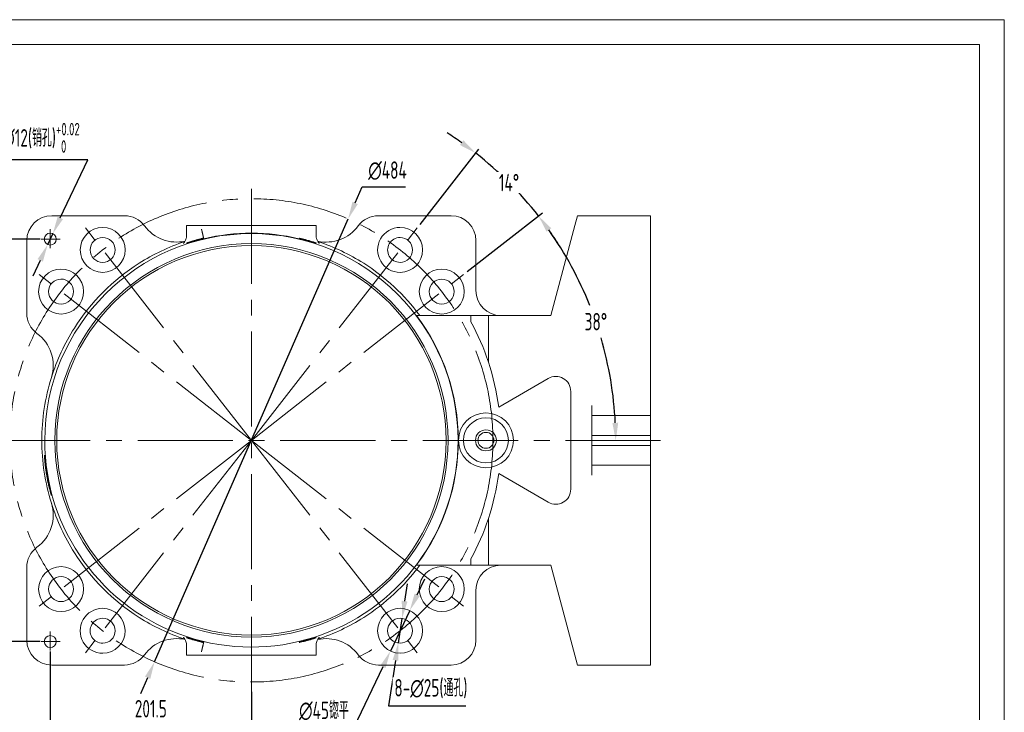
# Model space of a CAD drawing. Header units: millimetres. Extents: x 5437 to 18441, y -4466 to 3128.
# Tile 497 of 497: x 17454 to 18441, y -820 to -126. Entities that reach past the tile are written whole.
import ezdxf

# ---------------------------------------------------------------- set-up
doc = ezdxf.new("R2010")
doc.units = ezdxf.units.MM
doc.linetypes.add('CENTER2', pattern=[28.575, 19.05, -3.175, 3.175, -3.175])
for name, color, linetype, lineweight in [('1轮廓实线层', 7, 'Continuous', 18), ('2细线层', 4, 'Continuous', 13), ('3中心线层', 1, 'CENTER2', 13), ('7标注层', 4, 'Continuous', 13), ('图框层', 7, 'Continuous', 18)]:
    doc.layers.add(name, color=color, linetype=linetype, lineweight=lineweight)
doc.styles.add('PC_TEXTSTYLE', font='ISOCP.SHX', dxfattribs={"width": 0.707, "bigfont": 'GBCBIG.SHX'})
doc.dimstyles.new('GB_ANGULAR', dxfattribs={"dimtxt": 3.5, "dimasz": 3.5, "dimexe": 1, "dimexo": 0, "dimgap": 1.5, "dimtad": 1, "dimtih": 1, "dimtoh": 1, "dimdsep": 46, "dimtxsty": 'PC_TEXTSTYLE', "dimcen": 0, "dimclrd": 256, "dimclrt": 3, "dimadec": 0, "dimazin": 2, "dimtp": 0.1, "dimtm": 0.1, "dimtfac": 0.71, "dimtdec": 3, "dimtmove": 0, "dimatfit": 3, "dimfxl": 1, "dimtfill": 1, "dimarcsym": 0})
doc.dimstyles.new('GB_DIAMETER', dxfattribs={"dimtxt": 3.5, "dimasz": 3.5, "dimexe": 1, "dimexo": 0, "dimgap": 1.5, "dimtad": 1, "dimjust": 4, "dimdsep": 46, "dimtxsty": 'PC_TEXTSTYLE', "dimcen": 0, "dimclrd": 256, "dimclrt": 3, "dimadec": 0, "dimazin": 2, "dimtp": 0.1, "dimtm": 0.1, "dimtfac": 0.71, "dimtdec": 3, "dimtmove": 0, "dimatfit": 2, "dimfxl": 1, "dimtfill": 1, "dimarcsym": 0})
doc.dimstyles.new('GB_LINEAR', dxfattribs={"dimtxt": 3.5, "dimasz": 3.5, "dimexe": 1, "dimexo": 0, "dimgap": 1.5, "dimtad": 1, "dimdsep": 46, "dimtxsty": 'PC_TEXTSTYLE', "dimcen": 0, "dimclrd": 256, "dimclrt": 3, "dimadec": 0, "dimazin": 2, "dimtp": 0.1, "dimtm": 0.1, "dimtfac": 0.71, "dimtdec": 3, "dimtmove": 0, "dimatfit": 3, "dimfxl": 1, "dimtfill": 1, "dimarcsym": 0})

# ---------------------------------------------------------------- blocks, each defined once
blk = doc.blocks.new('ZwmFrameMain_A4^_^无分区图框^_^landscape')
at = {"layer": '1轮廓实线层'}
for q in [(0, 200), (267, 0)]:
    blk.add_line((267, 200), q, dxfattribs=at)
at = {"layer": '2细线层'}
for q in [(-25, 205), (272, -5)]:
    blk.add_line((272, 205), q, dxfattribs=at)
blk = doc.blocks.new('*D28')
at = {"layer": '7标注层', "color": 0, "lineweight": -2, "transparency": 16777216}
for p, q in [((17474.8, -346.04), (17396.3, -346.04)), ((17434.3, -547.54), (17396.3, -547.54))]:
    blk.add_line(p, q, dxfattribs=at)
at = {"layer": '7标注层', "lineweight": -2, "transparency": 16777216}
blk.add_line((17401.3, -530.04), (17401.3, -363.54), dxfattribs=at)
at = {"layer": '7标注层', "lineweight": 20, "transparency": 16777216}
for points in [[(17398.39, -363.54), (17404.22, -363.54), (17401.3, -346.04)], [(17398.39, -530.04), (17404.22, -530.04), (17401.3, -547.54)]]:
    blk.add_solid(points, dxfattribs=at)
at = {"layer": 'Defpoints', "color": 0, "lineweight": 20, "transparency": 16777216}
for p in [(17401.3, -346.04), (17474.8, -346.04), (17434.3, -547.54)]:
    blk.add_point(p, dxfattribs=at)
at = {"layer": '7标注层', "color": 3, "transparency": 16777216, "insert": (17385.05, -446.79), "char_height": 17.5, "attachment_point": 5, "rotation": 90, "style": 'PC_TEXTSTYLE', "bg_fill": 3, "box_fill_scale": 1.1, "bg_fill_color": 256, "bg_fill_true_color": 13158600, "bg_fill_transparency": 0}
blk.add_mtext('201.5', dxfattribs=at)
blk = doc.blocks.new('*D25')
at = {"layer": '7标注层', "color": 0, "lineweight": -2, "transparency": 16777216}
for p, q in [((17434.3, -547.54), (17396.3, -547.54)), ((17474.8, -749.04), (17396.3, -749.04))]:
    blk.add_line(p, q, dxfattribs=at)
at = {"layer": '7标注层', "lineweight": -2, "transparency": 16777216}
blk.add_line((17401.3, -565.04), (17401.3, -731.54), dxfattribs=at)
at = {"layer": '7标注层', "lineweight": 20, "transparency": 16777216}
for points in [[(17398.39, -565.04), (17404.22, -565.04), (17401.3, -547.54)], [(17398.39, -731.54), (17404.22, -731.54), (17401.3, -749.04)]]:
    blk.add_solid(points, dxfattribs=at)
at = {"layer": 'Defpoints', "color": 0, "lineweight": 20, "transparency": 16777216}
for p in [(17434.3, -547.54), (17401.3, -749.04), (17474.8, -749.04)]:
    blk.add_point(p, dxfattribs=at)
at = {"layer": '7标注层', "color": 3, "transparency": 16777216, "insert": (17385.05, -648.29), "char_height": 17.5, "attachment_point": 5, "rotation": 90, "style": 'PC_TEXTSTYLE', "bg_fill": 3, "box_fill_scale": 1.1, "bg_fill_color": 256, "bg_fill_true_color": 13158600, "bg_fill_transparency": 0}
blk.add_mtext('201.5', dxfattribs=at)
blk = doc.blocks.new('*D29')
at = {"layer": '7标注层', "color": 0, "lineweight": -2, "transparency": 16777216}
for p, q in [((17484.8, -759.04), (17484.8, -837.54)), ((17686.3, -799.54), (17686.3, -837.54))]:
    blk.add_line(p, q, dxfattribs=at)
at = {"layer": '7标注层', "lineweight": -2, "transparency": 16777216}
blk.add_line((17668.8, -832.54), (17502.3, -832.54), dxfattribs=at)
at = {"layer": '7标注层', "lineweight": 20, "transparency": 16777216}
for points in [[(17502.3, -829.63), (17502.3, -835.46), (17484.8, -832.54)], [(17668.8, -829.63), (17668.8, -835.46), (17686.3, -832.54)]]:
    blk.add_solid(points, dxfattribs=at)
at = {"layer": 'Defpoints', "color": 0, "lineweight": 20, "transparency": 16777216}
for p in [(17484.8, -759.04), (17686.3, -799.54), (17484.8, -832.54)]:
    blk.add_point(p, dxfattribs=at)
at = {"layer": '7标注层', "color": 3, "transparency": 16777216, "insert": (17585.55, -816.29), "char_height": 17.5, "attachment_point": 5, "style": 'PC_TEXTSTYLE', "bg_fill": 3, "box_fill_scale": 1.1, "bg_fill_color": 256, "bg_fill_true_color": 13158600, "bg_fill_transparency": 0}
blk.add_mtext('201.5', dxfattribs=at)
blk = doc.blocks.new('*D30')
at = {"layer": '7标注层', "lineweight": -2, "transparency": 16777216}
for p, q in [((17839.88, -708.6), (17842.55, -691.3)), ((17837.2, -725.89), (17833.38, -750.6)), ((17830.71, -767.89), (17823.65, -813.49)), ((17823.65, -813.49), (17901.12, -813.49))]:
    blk.add_line(p, q, dxfattribs=at)
at = {"layer": '7标注层', "lineweight": 20, "transparency": 16777216}
for points in [[(17837, -708.15), (17842.76, -709.04), (17837.2, -725.89)], [(17827.82, -767.44), (17833.59, -768.34), (17833.38, -750.6)]]:
    blk.add_solid(points, dxfattribs=at)
at = {"layer": 'Defpoints', "color": 0, "lineweight": 20, "transparency": 16777216}
for p in [(17837.2, -725.89), (17833.38, -750.6)]:
    blk.add_point(p, dxfattribs=at)
at = {"layer": '7标注层', "color": 3, "transparency": 16777216, "insert": (17866.14, -796.22), "char_height": 17.5, "attachment_point": 5, "style": 'PC_TEXTSTYLE', "bg_fill": 3, "box_fill_scale": 1.1, "bg_fill_color": 256, "bg_fill_true_color": 13158600, "bg_fill_transparency": 0}
blk.add_mtext('8-∅25(通孔)', dxfattribs=at)
blk = doc.blocks.new('*D31')
at = {"layer": '7标注层', "lineweight": -2, "transparency": 16777216}
for p, q in [((17852.51, -702.14), (17860.04, -686.34)), ((17844.98, -717.93), (17825.61, -758.55)), ((17818.07, -774.35), (17789.06, -835.18)), ((17789.06, -835.18), (17736.4, -835.18))]:
    blk.add_line(p, q, dxfattribs=at)
at = {"layer": '7标注层', "lineweight": 20, "transparency": 16777216}
for points in [[(17849.88, -700.88), (17855.14, -703.39), (17844.98, -717.93)], [(17815.44, -773.09), (17820.71, -775.6), (17825.61, -758.55)]]:
    blk.add_solid(points, dxfattribs=at)
at = {"layer": 'Defpoints', "color": 0, "lineweight": 20, "transparency": 16777216}
for p in [(17844.98, -717.93), (17825.61, -758.55)]:
    blk.add_point(p, dxfattribs=at)
at = {"layer": '7标注层', "color": 3, "transparency": 16777216, "insert": (17758.98, -818.54), "char_height": 17.5, "attachment_point": 5, "style": 'PC_TEXTSTYLE', "bg_fill": 3, "box_fill_scale": 1.1, "bg_fill_color": 256, "bg_fill_true_color": 13158600, "bg_fill_transparency": 0}
blk.add_mtext('∅45锪平', dxfattribs=at)
blk = doc.blocks.new('*D32')
at = {"layer": '7标注层', "lineweight": -2, "transparency": 16777216}
for p, q in [((17790.27, -309.78), (17797.28, -293.75)), ((17797.28, -293.75), (17840.66, -293.75)), ((17589.34, -769.27), (17783.26, -325.82)), ((17582.33, -785.31), (17575.32, -801.34))]:
    blk.add_line(p, q, dxfattribs=at)
at = {"layer": '7标注层', "lineweight": 20, "transparency": 16777216}
for points in [[(17787.6, -308.61), (17792.95, -310.95), (17783.26, -325.82)], [(17579.66, -784.14), (17585, -786.47), (17589.34, -769.27)]]:
    blk.add_solid(points, dxfattribs=at)
at = {"layer": 'Defpoints', "color": 0, "lineweight": 20, "transparency": 16777216}
for p in [(17783.26, -325.82), (17589.34, -769.27)]:
    blk.add_point(p, dxfattribs=at)
at = {"layer": '7标注层', "color": 3, "transparency": 16777216, "insert": (17822.72, -277.5), "char_height": 17.5, "attachment_point": 5, "style": 'PC_TEXTSTYLE', "bg_fill": 3, "box_fill_scale": 1.1, "bg_fill_color": 256, "bg_fill_true_color": 13158600, "bg_fill_transparency": 0}
blk.add_mtext('∅484', dxfattribs=at)
blk = doc.blocks.new('*D33')
at = {"layer": '7标注层', "lineweight": -2, "transparency": 16777216}
for p, q in [((17522.39, -266.55), (17420.09, -266.55)), ((17494.85, -324.8), (17522.39, -266.55)), ((17482.24, -351.47), (17487.37, -340.62)), ((17474.76, -367.29), (17467.28, -383.11))]:
    blk.add_line(p, q, dxfattribs=at)
at = {"layer": '7标注层', "lineweight": 20, "transparency": 16777216}
for points in [[(17492.21, -323.55), (17497.48, -326.05), (17487.37, -340.62)], [(17472.12, -366.04), (17477.39, -368.54), (17482.24, -351.47)]]:
    blk.add_solid(points, dxfattribs=at)
at = {"layer": 'Defpoints', "color": 0, "lineweight": 20, "transparency": 16777216}
for p in [(17487.37, -340.62), (17482.24, -351.47)]:
    blk.add_point(p, dxfattribs=at)
at = {"layer": '7标注层', "color": 3, "transparency": 16777216, "insert": (17467.49, -244.59), "char_height": 17.5, "attachment_point": 5, "style": 'PC_TEXTSTYLE', "bg_fill": 3, "box_fill_scale": 1.1, "bg_fill_color": 256, "bg_fill_true_color": 13158600, "bg_fill_transparency": 0}
blk.add_mtext('{\\A1;2-∅12(销孔){}{\\H0.71x;\\C2;\\S+0.02^  0;}}', dxfattribs=at)
blk = doc.blocks.new('*D26')
at = {"layer": '7标注层', "color": 0, "lineweight": -2, "transparency": 16777216}
blk.add_line((17902.61, -378.55), (17977.89, -319.73), dxfattribs=at)
at = {"layer": '7标注层', "lineweight": -2, "transparency": 16777216}
for start, end in [(21.72086, 35.25291), (2.74709, 16.32296)]:
    blk.add_arc((17686.3, -547.54), 365.03, start, end, dxfattribs=at)
at = {"layer": '7标注层', "lineweight": 20, "transparency": 16777216}
for points in [[(17982.05, -338.59), (17986.73, -335.11), (17973.95, -322.81)], [(18053.83, -529.98), (18048, -530.12), (18051.33, -547.54)]]:
    blk.add_solid(points, dxfattribs=at)
at = {"layer": 'Defpoints', "color": 0, "lineweight": 20, "transparency": 16777216}
for p in [(17902.61, -378.55), (18042.45, -467.5), (17434.3, -547.54), (17686.3, -547.54), (18096.3, -547.54)]:
    blk.add_point(p, dxfattribs=at)
at = {"layer": '7标注层', "color": 3, "transparency": 16777216, "insert": (18031.45, -428.7), "char_height": 17.5, "attachment_point": 5, "style": 'PC_TEXTSTYLE'}
blk.add_mtext('38°', dxfattribs=at)
blk = doc.blocks.new('*D27')
at = {"layer": '7标注层', "color": 0, "lineweight": -2, "transparency": 16777216}
for p, q in [((17855.3, -331.24), (17914.12, -255.96)), ((17902.61, -378.55), (17977.89, -319.73))]:
    blk.add_line(p, q, dxfattribs=at)
at = {"layer": '7标注层', "lineweight": -2, "transparency": 16777216}
for start, end in [(54.74709, 57.49418), (38, 52), (32.50582, 35.25291)]:
    blk.add_arc((17686.3, -547.54), 365.03, start, end, dxfattribs=at)
at = {"layer": '7标注层', "lineweight": 20, "transparency": 16777216}
for points in [[(17898.73, -247.12), (17895.25, -251.8), (17911.04, -259.9)], [(17982.05, -338.59), (17986.73, -335.11), (17973.95, -322.81)]]:
    blk.add_solid(points, dxfattribs=at)
at = {"layer": 'Defpoints', "color": 0, "lineweight": 20, "transparency": 16777216}
for p in [(17855.3, -331.24), (17902.61, -378.55), (17686.3, -547.54), (17686.3, -547.54)]:
    blk.add_point(p, dxfattribs=at)
at = {"layer": '7标注层', "color": 3, "transparency": 16777216, "insert": (17944.42, -289.43), "char_height": 17.5, "attachment_point": 5, "style": 'PC_TEXTSTYLE', "bg_fill": 3, "box_fill_scale": 1.1, "bg_fill_color": 256, "bg_fill_true_color": 13158600, "bg_fill_transparency": 0}
blk.add_mtext('14°', dxfattribs=at)
at = {"layer": 'Defpoints', "color": 0, "lineweight": 20, "transparency": 16777216}
blk.add_point((17954.71, -300.15), dxfattribs=at)

msp = doc.modelspace()

# ---------------------------------------------------------------- linework, layer by layer
at = {"layer": '1轮廓实线层'}
for p, q in [((17559.09555, -322.54412), (17486.30267, -322.54412)), ((17886.30267, -322.54412), (17813.5098, -322.54412)), ((18013.09759, -322.54412), (18010.4181, -332.54412)), ((18086.30267, -322.54412), (18013.09759, -322.54412)), ((18086.30267, -322.54412), (18013.09759, -322.54412)), ((18086.30267, -332.54412), (18086.30267, -322.54412)), ((17621.30267, -332.54412), (17621.30267, -343.01828)), ((17621.30267, -332.54412), (17636.30267, -332.54412)), ((17653.61574, -332.54412), (17636.30267, -332.54412)), ((17736.30267, -332.54412), (17718.9896, -332.54412)), ((17736.30267, -332.54412), (17751.30267, -332.54412)), ((17751.30267, -343.05038), (17751.30267, -332.54412)), ((18010.4181, -332.54412), (17986.30267, -422.54412)), ((18086.30267, -512.54412), (18086.30267, -332.54412)), ((17461.30267, -347.54412), (17461.30267, -420.33699)), ((17911.30267, -397.54412), (17911.30267, -347.54412)), ((17851.66892, -422.54412), (17906.30267, -422.54412)), ((17923.71937, -422.54412), (17906.30267, -422.54412)), ((17906.30267, -428.8007), (17906.30267, -422.54412)), ((17986.30267, -422.54412), (17923.71937, -422.54412)), ((17923.71937, -422.54412), (17923.71937, -469.22866)), ((17983.80267, -485.5345), (17934.07505, -514.24475)), ((18006.30267, -596.56336), (18006.30267, -498.52488)), ((18027.30267, -522.54412), (18027.30267, -512.54412)), ((18086.30267, -512.54412), (18086.30267, -522.54412)), ((18027.30267, -522.54412), (18086.30267, -522.54412)), ((18027.30267, -542.54412), (18027.30267, -522.54412)), ((18086.30267, -522.54412), (18086.30267, -542.54412)), ((18027.30267, -552.54412), (18027.30267, -542.54412)), ((18027.30267, -542.54412), (18086.30267, -542.54412)), ((18086.30267, -552.54412), (18086.30267, -542.54412)), ((18027.30267, -552.54412), (18086.30267, -552.54412)), ((18027.30267, -572.54412), (18027.30267, -552.54412)), ((18086.30267, -552.54412), (18086.30267, -572.54412)), ((17983.80267, -609.55374), (17934.07505, -580.84348)), ((18027.30267, -582.54412), (18027.30267, -572.54412)), ((18027.30267, -572.54412), (18086.30267, -572.54412)), ((18086.30267, -572.54412), (18086.30267, -582.54412)), ((18086.30267, -762.54412), (18086.30267, -582.54412)), ((17923.71937, -672.54412), (17923.71937, -625.85958)), ((17906.30267, -666.28754), (17906.30267, -672.54412)), ((17461.30267, -674.75124), (17461.30267, -747.54412)), ((17851.66892, -672.54412), (17906.30267, -672.54412)), ((17923.71937, -672.54412), (17906.30267, -672.54412)), ((17923.71937, -672.54412), (17986.30267, -672.54412)), ((17986.30267, -672.54412), (18010.4181, -762.54412)), ((17911.30267, -747.54412), (17911.30267, -697.54412)), ((17621.30267, -752.10811), (17621.30267, -762.54412)), ((17751.30267, -762.54412), (17751.30267, -752.10825)), ((17621.30267, -762.54412), (17636.30267, -762.54412)), ((17653.61574, -762.54412), (17636.30267, -762.54412)), ((17736.30267, -762.54412), (17718.9896, -762.54412)), ((17736.30267, -762.54412), (17751.30267, -762.54412)), ((18010.4181, -762.54412), (18013.09759, -772.54412)), ((18086.30267, -772.54412), (18086.30267, -762.54412)), ((17486.30267, -772.54412), (17559.09555, -772.54412)), ((17813.5098, -772.54412), (17886.30267, -772.54412)), ((18013.09759, -772.54412), (18086.30267, -772.54412)), ((18013.09759, -772.54412), (18086.30267, -772.54412))]:
    msp.add_line(p, q, dxfattribs=at)
for centre, radius, start, end in [((17486.30267, -347.54412), 25, 90, 180), ((17559.09555, -347.54412), 25, 36.35326664, 90), ((17813.5098, -347.54412), 25, 90, 143.64673336), ((17886.30267, -347.54412), 25, 0, 90), ((17537.31259, -356.84552), 22.5, 90, 270), ((17537.31259, -356.84552), 22.5, 270, 90), ((17611.44509, -309.01458), 40, 216.35326664, 282.50289851), ((17761.16026, -309.01458), 40, 257.69810225, 323.64673336), ((17835.29275, -356.84552), 22.5, 90.26305789, 270.26305789), ((17835.29275, -356.84552), 22.5, 270.26305789, 90.26305789), ((17484.80267, -346.04412), 6, 0, 180), ((17686.30267, -547.54412), 207.03264, 0, 180), ((17537.31259, -356.84552), 12.5, 90, 270), ((17537.31259, -356.84552), 12.5, 270, 90), ((17686.30267, -547.54412), 207.47206, 76.70786187, 103.29213737), ((17835.29275, -356.84552), 12.5, 90.26305789, 270.26305789), ((17835.29275, -356.84552), 12.5, 270.26305789, 90.26305789), ((17484.80267, -346.04412), 6, 180, 0), ((17686.30267, -547.54412), 197, 0, 180), ((17686.30267, -547.54412), 195, 0, 180), ((17686.30267, -547.54412), 210, 108.55986288, 122.39236549), ((17686.30267, -547.54412), 210, 57.60763451, 71.5056262), ((17686.30267, -547.54412), 210, 122.39236549, 147.60763451), ((17686.30267, -547.54412), 210, 36.52960723, 57.60763451), ((17495.60407, -398.55404), 22.5, 0.26305789, 180.26305789), ((17877.00127, -398.55404), 22.5, 0, 180), ((17495.60407, -398.55404), 12.5, 0.26305789, 180.26305789), ((17877.00127, -398.55404), 12.5, 0, 180), ((17495.60407, -398.55404), 22.5, 180.26305789, 0.26305789), ((17495.60407, -398.55404), 12.5, 180.26305789, 0.26305789), ((17877.00127, -398.55404), 22.5, 180, 0), ((17877.00127, -398.55404), 12.5, 180, 0), ((17936.30267, -397.54412), 25, 180, 270), ((17486.30267, -420.33699), 25, 180, 233.64673336), ((17686.30267, -547.54412), 207.29446, 0, 37.08555843), ((17686.30267, -547.54412), 250, 18.25591523, 28.35763658), ((17447.77313, -472.68653), 40, 342.57660907, 53.64673336), ((17686.30267, -547.54412), 210, 147.60763451, 162.57660907), ((17686.30267, -547.54412), 250, 7.65440045, 18.25591523), ((17686.30267, -547.54412), 210, 162.57660907, 180), ((17991.30267, -498.52488), 15, 0, 120), ((17921.30267, -547.54412), 27.5, 0, 180), ((17921.30267, -547.54412), 22.5, 0, 180), ((17921.30267, -547.54412), 10.5, 0, 180), ((17921.30267, -547.54412), 8, 0, 180), ((17686.30267, -547.54412), 210, 180, 197.42339093), ((17686.30267, -547.54412), 207.03264, 180, 323.47039277), ((17686.30267, -547.54412), 197, 180, 0), ((17686.30267, -547.54412), 195, 180, 0), ((17686.30267, -547.54412), 207.03264, 323.47039277, 0), ((17686.30267, -547.54412), 207.29446, 323.47039277, 0), ((17921.30267, -547.54412), 27.5, 180, 0), ((17921.30267, -547.54412), 22.5, 180, 0), ((17921.30267, -547.54412), 10.5, 180, 0), ((17921.30267, -547.54412), 8, 180, 0), ((17686.30267, -547.54412), 250, 341.74408477, 352.34559955), ((17991.30267, -596.56336), 15, 240, 0), ((17447.77313, -622.4017), 40, 306.35326664, 17.42339093), ((17686.30267, -547.54412), 210, 197.42339093, 212.39236549), ((17686.30267, -547.54412), 250, 331.64236342, 341.74408477), ((17486.30267, -674.75124), 25, 126.35326664, 180), ((17686.30267, -547.54412), 210, 212.39236549, 237.60763451), ((17495.60407, -696.5342), 22.5, 0, 180), ((17686.30267, -547.54412), 210, 302.39236549, 323.47039277), ((17686.30267, -547.54412), 207.29446, 322.91444157, 323.47039277), ((17877.00127, -696.5342), 22.5, 0.26305789, 180.26305789), ((17936.30267, -697.54412), 25, 90, 180), ((17495.60407, -696.5342), 12.5, 0, 180), ((17877.00127, -696.5342), 12.5, 0.26305789, 180.26305789), ((17495.60407, -696.5342), 22.5, 180, 0), ((17495.60407, -696.5342), 12.5, 180, 0), ((17877.00127, -696.5342), 22.5, 180.26305789, 0.26305789), ((17877.00127, -696.5342), 12.5, 180.26305789, 0.26305789), ((17537.31259, -738.24272), 22.5, 90.26305789, 270.26305789), ((17537.31259, -738.24272), 22.5, 270.26305789, 90.26305789), ((17835.29275, -738.24272), 22.5, 90, 270), ((17835.29275, -738.24272), 22.5, 270, 90), ((17537.31259, -738.24272), 12.5, 90.26305789, 270.26305789), ((17537.31259, -738.24272), 12.5, 270.26305789, 90.26305789), ((17686.30267, -547.54412), 210, 237.60763451, 251.44013712), ((17686.30267, -547.54412), 210, 288.4943738, 302.39236549), ((17835.29275, -738.24272), 12.5, 90, 270), ((17835.29275, -738.24272), 12.5, 270, 90), ((17486.30267, -747.54412), 25, 180, 270), ((17484.80267, -749.04412), 6, 0, 180), ((17484.80267, -749.04412), 6, 180, 0), ((17611.44509, -786.07366), 40, 77.69810225, 143.64673336), ((17761.16026, -786.07366), 40, 36.35326664, 102.50289851), ((17886.30267, -747.54412), 25, 270, 0), ((17559.09555, -747.54412), 25, 270, 323.64673336), ((17813.5098, -747.54412), 25, 216.35326664, 270)]:
    msp.add_arc(centre, radius, start, end, dxfattribs=at)
for points, degree, knots in [([(17653.61574, -332.54412), (17656.38137, -332.54412), (17659.14377, -332.54412), (17661.90256, -332.54412), (17668.47309, -332.54412), (17675.0325, -332.54412), (17678.83563, -332.54412), (17686.85041, -332.54412), (17694.86531, -332.54412), (17699.07509, -332.54412), (17705.58001, -332.54412), (17712.09734, -332.54412), (17714.39243, -332.54412), (17716.6899, -332.54412), (17718.9896, -332.54412)], 5, [0, 0, 0, 0, 0, 0, 0.210692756, 0.210692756, 0.210692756, 0.502150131, 0.502150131, 0.502150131, 0.824802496, 0.824802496, 0.824802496, 1, 1, 1, 1, 1, 1]), ([(17621.30277, -342.95069), (17621.29599, -343.7487), (17621.1336, -345.17423), (17620.47559, -347.07432), (17619.67623, -348.50354), (17618.93448, -349.49879), (17618.42104, -350.0987), (17618.35943, -350.23118), (17618.36815, -350.2711)], 3, [0, 0, 0, 0, 0.220871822, 0.411410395, 0.575784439, 0.721348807, 0.858819, 1, 1, 1, 1]), ([(17638.56137, -345.46033), (17638.36456, -345.50736), (17638.16708, -345.55479), (17637.4879, -345.71871), (17637.00178, -345.83744), (17636.02653, -346.07855), (17635.5426, -346.19965), (17634.10154, -346.56445), (17633.15503, -346.80972), (17631.75664, -347.17978), (17631.29266, -347.30388), (17630.39068, -347.54747), (17629.95047, -347.66753), (17628.6616, -348.02204), (17627.84435, -348.25092), (17626.29779, -348.68909), (17625.59146, -348.89183), (17624.63599, -349.16698), (17624.33459, -349.25394), (17623.76694, -349.41752), (17623.49931, -349.49453), (17622.76598, -349.70438), (17622.36677, -349.81689), (17621.90189, -349.94213), (17621.76941, -349.97657), (17621.55139, -350.02991), (17621.46742, -350.04841), (17621.29051, -350.07932), (17621.27072, -350.06761), (17621.39064, -350.00069), (17621.4562, -349.96996), (17621.63451, -349.89354), (17621.7474, -349.84776), (17622.01954, -349.74168), (17622.1788, -349.68137), (17622.544, -349.54653), (17622.75125, -349.47152), (17623.43168, -349.22995), (17623.96383, -349.0466), (17624.87586, -348.74234), (17625.20022, -348.63561), (17625.88262, -348.41444), (17626.23792, -348.30089), (17627.34467, -347.9524), (17628.13659, -347.70973), (17629.40699, -347.3329), (17629.8436, -347.20537), (17630.72685, -346.95155), (17631.62437, -346.6977), (17632.55017, -346.44442), (17633.49034, -346.19167), (17633.96953, -346.06506), (17635.41629, -345.68972), (17636.37971, -345.44886), (17637.70897, -345.12886), (17638.07571, -345.04187), (17638.44227, -344.95622)], 3, [0, 0, 0, 0, 0.01170972, 0.01170972, 0.040139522, 0.040139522, 0.068569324, 0.068569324, 0.125428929, 0.125428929, 0.153858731, 0.153858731, 0.182288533, 0.182288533, 0.239148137, 0.239148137, 0.296007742, 0.296007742, 0.324437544, 0.324437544, 0.352867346, 0.352867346, 0.40972695, 0.40972695, 0.438156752, 0.438156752, 0.466586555, 0.466586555, 0.523446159, 0.523446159, 0.551875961, 0.551875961, 0.580305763, 0.580305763, 0.608735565, 0.608735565, 0.637165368, 0.637165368, 0.694024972, 0.694024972, 0.722454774, 0.722454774, 0.750884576, 0.750884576, 0.807744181, 0.807744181, 0.836173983, 0.836173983, 0.864603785, 0.893033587, 0.893033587, 0.921463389, 0.921463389, 0.978322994, 0.978322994, 1, 1, 1, 1]), ([(17638.60149, -345.63014), (17638.59525, -345.60376), (17638.5197, -345.28396), (17638.37504, -344.67163), (17637.96277, -342.92654), (17637.35613, -340.35867), (17637.01696, -338.923), (17636.65981, -337.41125), (17636.30267, -335.89952)], 5, [0, 0, 0, 0, 0, 0, 0.5, 0.5, 0.5, 1, 1, 1, 1, 1, 1]), ([(17734.16307, -344.95622), (17734.32646, -344.9944), (17734.49002, -345.03287), (17735.62082, -345.30066), (17736.58492, -345.53799), (17738.02607, -345.90617), (17738.50562, -346.03093), (17739.46302, -346.28452), (17739.93428, -346.41161), (17741.3226, -346.79235), (17742.2162, -347.04601), (17743.50862, -347.42432), (17743.93347, -347.55069), (17744.75184, -347.79778), (17745.14626, -347.91874), (17746.28614, -348.27329), (17746.98867, -348.49868), (17747.9524, -348.81622), (17748.25695, -348.91811), (17748.82218, -349.10989), (17749.08454, -349.20033), (17749.56893, -349.36984), (17749.79096, -349.44891), (17750.19362, -349.5949), (17750.37495, -349.66209), (17750.84817, -349.84178), (17751.06831, -349.93188), (17751.31337, -350.04904), (17751.33464, -350.07434), (17751.21999, -350.06393), (17751.15716, -350.05235), (17750.98095, -350.01269), (17750.86762, -349.9846), (17750.46011, -349.87806), (17750.09732, -349.77717), (17749.41745, -349.5838), (17749.16689, -349.51197), (17748.63082, -349.35776), (17748.34434, -349.27512), (17747.73548, -349.09961), (17747.4131, -349.00673), (17746.73236, -348.81128), (17746.37205, -348.70816), (17745.25097, -348.38907), (17744.45445, -348.16463), (17743.18831, -347.81396), (17742.75428, -347.6947), (17741.8616, -347.45176), (17741.40638, -347.32902), (17740.0297, -346.96162), (17739.0912, -346.71616), (17737.65191, -346.34835), (17737.16424, -346.22516), (17736.19296, -345.9827), (17735.70965, -345.86349), (17734.83219, -345.64962), (17734.4373, -345.55432), (17734.04398, -345.46033)], 3, [0, 0, 0, 0, 0.009600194, 0.009600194, 0.066480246, 0.066480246, 0.094920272, 0.094920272, 0.123360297, 0.123360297, 0.180240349, 0.180240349, 0.208680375, 0.208680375, 0.237120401, 0.237120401, 0.294000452, 0.294000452, 0.322440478, 0.322440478, 0.350880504, 0.350880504, 0.37932053, 0.37932053, 0.407760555, 0.407760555, 0.464640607, 0.464640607, 0.521520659, 0.521520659, 0.549960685, 0.549960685, 0.57840071, 0.57840071, 0.635280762, 0.635280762, 0.663720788, 0.663720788, 0.692160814, 0.692160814, 0.720600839, 0.720600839, 0.749040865, 0.749040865, 0.805920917, 0.805920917, 0.834360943, 0.834360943, 0.862800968, 0.862800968, 0.91968102, 0.91968102, 0.948121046, 0.948121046, 0.976561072, 0.976561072, 1, 1, 1, 1]), ([(17754.23741, -350.27112), (17754.24612, -350.23122), (17754.18448, -350.09873), (17753.67101, -349.49887), (17752.92919, -348.5036), (17752.12981, -347.07437), (17751.4718, -345.17429), (17751.30941, -343.74878), (17751.30263, -342.95077)], 3, [0, 0, 0, 0, 0.141144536, 0.278629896, 0.424205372, 0.588585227, 0.779126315, 1, 1, 1, 1]), ([(17485.98517, -602.54412), (17485.97311, -602.54412), (17485.95203, -602.51091), (17485.89267, -602.38068), (17485.85437, -602.28363), (17485.76103, -602.02631), (17485.70598, -601.86604), (17485.62681, -601.62539), (17485.61045, -601.57524), (17485.58514, -601.49696), (17485.57657, -601.47033), (17485.5592, -601.41617), (17485.51521, -601.27848), (17485.46849, -601.12954), (17485.35134, -600.75098), (17485.26657, -600.4705), (17485.08474, -599.85453), (17484.98767, -599.51904), (17484.83343, -598.97425), (17484.78058, -598.78571), (17484.71275, -598.54123), (17484.6991, -598.49189), (17484.67161, -598.39233), (17484.65778, -598.3421), (17484.61614, -598.19047), (17484.58814, -598.08802), (17484.44705, -597.56905), (17484.33061, -597.13239), (17484.09173, -596.21729), (17483.96928, -595.73885), (17483.71929, -594.74011), (17483.59173, -594.21982), (17483.44577, -593.61021), (17483.42951, -593.54209), (17483.39698, -593.40546), (17483.34819, -593.19991), (17483.2994, -592.99254), (17483.20182, -592.57542), (17483.13679, -592.29414), (17482.94191, -591.44086), (17482.81226, -590.85941), (17482.55414, -589.67145), (17482.42568, -589.06493), (17482.23431, -588.13588), (17482.17073, -587.82298), (17482.09158, -587.42774), (17482.07576, -587.34844), (17482.0442, -587.18969), (17481.997, -586.95145), (17481.95024, -586.71281), (17481.79536, -585.91649), (17481.67458, -585.27668), (17481.43939, -583.99161), (17481.32498, -583.34635), (17481.10265, -582.05031), (17480.99473, -581.39954), (17480.87705, -580.66421), (17480.86402, -580.58247), (17480.83808, -580.41888), (17480.82518, -580.33716), (17480.78672, -580.09246), (17480.7614, -579.92984), (17480.68637, -579.44351), (17480.6376, -579.12132), (17480.49488, -578.16081), (17480.40456, -577.5285), (17480.23306, -576.27993), (17480.15189, -575.66367), (17480.03671, -574.75164), (17479.99941, -574.44969), (17479.95413, -574.07491), (17479.94515, -574.00009), (17479.92731, -573.8507), (17479.91846, -573.77625), (17479.8922, -573.55384), (17479.87504, -573.40674), (17479.79087, -572.67705), (17479.72882, -572.11186), (17479.61428, -571.01789), (17479.56177, -570.4891), (17479.4655, -569.46826), (17479.42172, -568.9762), (17479.37703, -568.44411), (17479.37212, -568.38525), (17479.36246, -568.26841), (17479.34819, -568.09442), (17479.31638, -567.69735), (17479.29161, -567.37209), (17479.24515, -566.74138), (17479.21829, -566.34729), (17479.17186, -565.61157), (17479.15228, -565.26993), (17479.13195, -564.87642), (17479.12616, -564.76088), (17479.12082, -564.64917), (17479.11737, -564.57555), (17479.11569, -564.53914), (17479.10756, -564.35954), (17479.10191, -564.22394), (17479.08733, -563.84091), (17479.08076, -563.61717), (17479.07321, -563.23171), (17479.07223, -563.07), (17479.07465, -562.8744), (17479.07612, -562.81704), (17479.07927, -562.74296), (17479.08049, -562.72026), (17479.08323, -562.67889), (17479.08477, -562.66021), (17479.09322, -562.57731), (17479.10245, -562.54412), (17479.1141, -562.54412)], 3, [0, 0, 0, 0, 0.03125, 0.03125, 0.0625, 0.0625, 0.09375, 0.09375, 0.1015625, 0.1015625, 0.10546875, 0.10546875, 0.109375, 0.125, 0.125, 0.15625, 0.15625, 0.1875, 0.1875, 0.203125, 0.203125, 0.20703125, 0.20703125, 0.2109375, 0.2109375, 0.21875, 0.21875, 0.25, 0.25, 0.28125, 0.28125, 0.3125, 0.3125, 0.31640625, 0.31640625, 0.3203125, 0.328125, 0.328125, 0.34375, 0.34375, 0.375, 0.375, 0.40625, 0.40625, 0.421875, 0.421875, 0.42578125, 0.42578125, 0.4296875, 0.4375, 0.4375, 0.46875, 0.46875, 0.5, 0.5, 0.53125, 0.53125, 0.53515625, 0.53515625, 0.5390625, 0.5390625, 0.546875, 0.546875, 0.5625, 0.5625, 0.59375, 0.59375, 0.625, 0.625, 0.640625, 0.640625, 0.64453125, 0.64453125, 0.6484375, 0.6484375, 0.65625, 0.65625, 0.6875, 0.6875, 0.71875, 0.71875, 0.75, 0.75, 0.75390625, 0.75390625, 0.7578125, 0.765625, 0.78125, 0.78125, 0.8125, 0.8125, 0.84375, 0.84375, 0.8515625, 0.85546875, 0.85546875, 0.859375, 0.859375, 0.875, 0.875, 0.90625, 0.90625, 0.9375, 0.9375, 0.953125, 0.953125, 0.9609375, 0.9609375, 0.96875, 0.96875, 1, 1, 1, 1]), ([(17485.98517, -602.54412), (17485.99722, -602.54412), (17486.00005, -602.51096), (17485.98805, -602.38072), (17485.9732, -602.28362), (17485.92624, -602.0259), (17485.89412, -601.86529), (17485.84323, -601.62391), (17485.83252, -601.5736), (17485.81563, -601.49505), (17485.80987, -601.46833), (17485.7981, -601.41401), (17485.76807, -601.27592), (17485.73503, -601.12651), (17485.65023, -600.74663), (17485.58636, -600.46505), (17485.44499, -599.84637), (17485.3675, -599.50927), (17485.2416, -598.96157), (17485.19802, -598.77199), (17485.14157, -598.52609), (17485.13018, -598.47646), (17485.10721, -598.37632), (17485.09564, -598.32587), (17485.06073, -598.17353), (17485.03716, -598.0706), (17484.91791, -597.54917), (17484.81801, -597.11037), (17484.61041, -596.19067), (17484.50271, -595.70975), (17484.28042, -594.70568), (17484.16583, -594.18254), (17483.9893, -593.36514), (17483.93013, -593.08932), (17483.81134, -592.53136), (17483.75169, -592.24918), (17483.57218, -591.39313), (17483.45174, -590.8098), (17483.21001, -589.61795), (17483.08872, -589.00942), (17482.93691, -588.23263), (17482.89136, -587.99838), (17482.84578, -587.7623), (17482.8154, -587.60449), (17482.8002, -587.52534), (17482.72429, -587.12906), (17482.66404, -586.81131), (17482.48478, -585.85595), (17482.36727, -585.21621), (17482.13639, -583.93114), (17482.02303, -583.28581), (17481.80055, -581.98947), (17481.69145, -581.33847), (17481.55777, -580.52104), (17481.53127, -580.35799), (17481.47877, -580.03295), (17481.45276, -579.87092), (17481.37546, -579.38633), (17481.32488, -579.06525), (17481.1759, -578.10785), (17481.08029, -577.47737), (17480.89599, -576.23204), (17480.80731, -575.61718), (17480.67918, -574.70696), (17480.63729, -574.40556), (17480.58591, -574.03141), (17480.5757, -573.95678), (17480.55541, -573.80818), (17480.52521, -573.58614), (17480.49562, -573.36668), (17480.39834, -572.64083), (17480.3248, -572.07829), (17480.18535, -570.98893), (17480.11943, -570.46211), (17480.02566, -569.69901), (17479.99526, -569.44918), (17479.95087, -569.08133), (17479.92897, -568.89914), (17479.90752, -568.71957), (17479.89332, -568.60045), (17479.88626, -568.54115), (17479.82325, -568.01069), (17479.77126, -567.56605), (17479.67411, -566.72885), (17479.62895, -566.33628), (17479.54457, -565.60307), (17479.50535, -565.26242), (17479.45959, -564.8699), (17479.44611, -564.75464), (17479.43299, -564.64318), (17479.42432, -564.56973), (17479.42003, -564.53343), (17479.39882, -564.3546), (17479.38262, -564.21954), (17479.33612, -563.83793), (17479.30793, -563.61488), (17479.2565, -563.23046), (17479.23325, -563.06908), (17479.20179, -562.87383), (17479.19188, -562.81657), (17479.17784, -562.7426), (17479.17331, -562.71993), (17479.16671, -562.68894), (17479.16455, -562.67911), (17479.1603, -562.6605), (17479.15821, -562.65171), (17479.13976, -562.57726), (17479.12575, -562.54412), (17479.1141, -562.54412)], 3, [0, 0, 0, 0, 0.03125, 0.03125, 0.0625, 0.0625, 0.09375, 0.09375, 0.1015625, 0.1015625, 0.10546875, 0.10546875, 0.109375, 0.125, 0.125, 0.15625, 0.15625, 0.1875, 0.1875, 0.203125, 0.203125, 0.20703125, 0.20703125, 0.2109375, 0.2109375, 0.21875, 0.21875, 0.25, 0.25, 0.28125, 0.28125, 0.3125, 0.3125, 0.328125, 0.328125, 0.34375, 0.34375, 0.375, 0.375, 0.40625, 0.40625, 0.4140625, 0.41796875, 0.41796875, 0.421875, 0.421875, 0.4375, 0.4375, 0.46875, 0.46875, 0.5, 0.5, 0.53125, 0.53125, 0.5390625, 0.5390625, 0.546875, 0.546875, 0.5625, 0.5625, 0.59375, 0.59375, 0.625, 0.625, 0.640625, 0.640625, 0.64453125, 0.64453125, 0.6484375, 0.65625, 0.65625, 0.6875, 0.6875, 0.71875, 0.71875, 0.734375, 0.734375, 0.7421875, 0.74609375, 0.74609375, 0.75, 0.75, 0.78125, 0.78125, 0.8125, 0.8125, 0.84375, 0.84375, 0.8515625, 0.85546875, 0.85546875, 0.859375, 0.859375, 0.875, 0.875, 0.90625, 0.90625, 0.9375, 0.9375, 0.953125, 0.953125, 0.9609375, 0.9609375, 0.96484375, 0.96484375, 0.96875, 0.96875, 1, 1, 1, 1]), ([(17618.36815, -744.81714), (17618.35942, -744.85705), (17618.42103, -744.98953), (17618.93448, -745.58944), (17619.67623, -746.5847), (17620.47559, -748.01391), (17621.1336, -749.91401), (17621.29599, -751.33953), (17621.30277, -752.13755)], 3, [0, 0, 0, 0, 0.141185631, 0.278655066, 0.424218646, 0.588591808, 0.77912936, 1, 1, 1, 1]), ([(17638.44227, -750.13202), (17638.07928, -750.04719), (17637.71364, -749.96049), (17636.38142, -749.63983), (17635.41876, -749.39909), (17633.98372, -749.02689), (17633.50596, -748.90073), (17632.55731, -748.64577), (17632.09193, -748.51846), (17630.72168, -748.13738), (17629.84244, -747.88441), (17628.57543, -747.50872), (17628.16015, -747.38361), (17627.36354, -747.14007), (17626.98051, -747.02115), (17625.87639, -746.67355), (17625.19984, -746.45389), (17624.27909, -746.14686), (17623.99086, -746.04924), (17623.458, -745.86617), (17623.21223, -745.78033), (17622.76194, -745.62055), (17622.55743, -745.5466), (17622.19085, -745.41138), (17622.02802, -745.3498), (17621.6141, -745.18863), (17621.43566, -745.11206), (17621.31285, -745.04441), (17621.29622, -745.02977), (17621.3136, -745.01701), (17621.34757, -745.01901), (17621.5223, -745.04919), (17621.7352, -745.10133), (17622.20082, -745.22658), (17622.38074, -745.27627), (17622.78119, -745.38865), (17623.00257, -745.45157), (17623.4867, -745.59008), (17623.74946, -745.66568), (17624.31666, -745.82912), (17624.62269, -745.91742), (17625.58551, -746.1947), (17626.29017, -746.39695), (17627.43887, -746.72245), (17627.83868, -746.83509), (17628.66319, -747.06559), (17629.08475, -747.18257), (17630.37648, -747.53789), (17631.27347, -747.78054), (17632.67402, -748.15125), (17633.15011, -748.27595), (17634.10117, -748.52226), (17635.05601, -748.76681), (17636.01838, -749.00764), (17636.98457, -749.24657), (17637.47079, -749.36538), (17638.15906, -749.53152), (17638.36073, -749.57996), (17638.56137, -749.62791)], 3, [0, 0, 0, 0, 0.021337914, 0.021337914, 0.07820804, 0.07820804, 0.106643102, 0.106643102, 0.135078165, 0.135078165, 0.191948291, 0.191948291, 0.220383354, 0.220383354, 0.248818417, 0.248818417, 0.305688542, 0.305688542, 0.334123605, 0.334123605, 0.362558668, 0.362558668, 0.390993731, 0.390993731, 0.419428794, 0.419428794, 0.476298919, 0.476298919, 0.504733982, 0.504733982, 0.533169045, 0.533169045, 0.590039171, 0.590039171, 0.618474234, 0.618474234, 0.646909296, 0.646909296, 0.675344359, 0.675344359, 0.703779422, 0.703779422, 0.760649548, 0.760649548, 0.789084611, 0.789084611, 0.817519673, 0.817519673, 0.874389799, 0.874389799, 0.902824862, 0.902824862, 0.931259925, 0.959694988, 0.959694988, 0.988130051, 0.988130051, 1, 1, 1, 1]), ([(17636.30267, -759.18871), (17636.65981, -757.67698), (17637.01696, -756.16523), (17637.35613, -754.72957), (17637.96277, -752.1617), (17638.37504, -750.4166), (17638.5197, -749.80428), (17638.59525, -749.48448), (17638.60149, -749.45809)], 5, [0, 0, 0, 0, 0, 0, 0.5, 0.5, 0.5, 1, 1, 1, 1, 1, 1]), ([(17734.04398, -749.62791), (17734.14419, -749.60396), (17734.24454, -749.57992), (17734.82384, -749.44078), (17735.30577, -749.32365), (17736.27589, -749.08499), (17736.76593, -748.96297), (17738.21669, -748.59744), (17739.16627, -748.35246), (17740.56488, -747.98393), (17741.02676, -747.86092), (17741.94165, -747.61484), (17742.38856, -747.49341), (17743.6933, -747.13579), (17744.51789, -746.90555), (17745.68598, -746.57544), (17746.06579, -746.4674), (17746.78849, -746.26091), (17747.13184, -746.16234), (17748.10885, -745.88122), (17748.69004, -745.71312), (17749.45083, -745.49493), (17749.68421, -745.42836), (17750.1027, -745.31026), (17750.28917, -745.25834), (17750.61681, -745.16911), (17750.75797, -745.1318), (17750.99382, -745.07247), (17751.08883, -745.05042), (17751.29677, -745.00945), (17751.33532, -745.01495), (17751.24588, -745.07174), (17751.19112, -745.09891), (17751.03134, -745.16951), (17750.92742, -745.21248), (17750.54646, -745.3631), (17750.20087, -745.4923), (17749.54376, -745.72728), (17749.30287, -745.81199), (17748.78226, -745.99199), (17748.50187, -746.08753), (17747.6012, -746.38964), (17746.93686, -746.60657), (17745.85001, -746.95072), (17745.47255, -747.0686), (17744.68684, -747.31023), (17744.27651, -747.4346), (17743.02171, -747.80897), (17742.14941, -748.06155), (17740.788, -748.44268), (17740.3253, -748.57012), (17739.3815, -748.82553), (17738.90489, -748.95227), (17737.47403, -749.32605), (17736.51336, -749.56809), (17735.08607, -749.91429), (17734.6224, -750.02469), (17734.16307, -750.13202)], 3, [0, 0, 0, 0, 0.005968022, 0.005968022, 0.03440931, 0.03440931, 0.062850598, 0.062850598, 0.119733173, 0.119733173, 0.148174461, 0.148174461, 0.176615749, 0.176615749, 0.233498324, 0.233498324, 0.261939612, 0.261939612, 0.2903809, 0.2903809, 0.347263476, 0.347263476, 0.375704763, 0.375704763, 0.404146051, 0.404146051, 0.432587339, 0.432587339, 0.461028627, 0.461028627, 0.517911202, 0.517911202, 0.54635249, 0.54635249, 0.574793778, 0.574793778, 0.631676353, 0.631676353, 0.660117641, 0.660117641, 0.688558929, 0.688558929, 0.745441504, 0.745441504, 0.773882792, 0.773882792, 0.80232408, 0.80232408, 0.859206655, 0.859206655, 0.887647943, 0.887647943, 0.916089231, 0.916089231, 0.972971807, 0.972971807, 1, 1, 1, 1]), ([(17751.30263, -752.13746), (17751.30941, -751.33946), (17751.4718, -749.91394), (17752.12981, -748.01386), (17752.92919, -746.58464), (17753.67101, -745.58937), (17754.18448, -744.9895), (17754.24612, -744.85702), (17754.23741, -744.81712)], 3, [0, 0, 0, 0, 0.22087372, 0.411414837, 0.575794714, 0.721370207, 0.858855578, 1, 1, 1, 1]), ([(17718.9896, -762.54412), (17717.62738, -762.54412), (17716.26523, -762.54412), (17713.54102, -762.54412), (17710.8169, -762.54412), (17706.73087, -762.54412), (17704.00688, -762.54412), (17701.28287, -762.54412), (17699.92085, -762.54412), (17697.19679, -762.54412), (17695.83477, -762.54412), (17693.11076, -762.54412), (17690.38678, -762.54412), (17686.30089, -762.54412), (17682.21511, -762.54412), (17679.49131, -762.54412), (17676.76754, -762.54412), (17675.40567, -762.54412), (17672.68194, -762.54412), (17671.32009, -762.54412), (17668.59639, -762.54412), (17665.8727, -762.54412), (17661.78714, -762.54412), (17659.06339, -762.54412), (17656.3396, -762.54412), (17654.97769, -762.54412), (17653.61574, -762.54412)], 3, [0, 0, 0, 0, 0.0625, 0.0625, 0.125, 0.1875, 0.25, 0.25, 0.3125, 0.3125, 0.375, 0.375, 0.4375, 0.5, 0.5625, 0.625, 0.625, 0.6875, 0.6875, 0.75, 0.75, 0.8125, 0.875, 0.9375, 0.9375, 1, 1, 1, 1])]:
    msp.add_open_spline(points, degree=degree, knots=knots, dxfattribs=at)
at = {"layer": '3中心线层', "ltscale": 5}
for p, q in [((17686.30267, -295.54412), (17686.30267, -799.54412)), ((17686.30267, -547.54412), (17517.3036, -331.23517)), ((17686.30267, -547.54412), (17855.30175, -331.23517)), ((17686.30267, -547.54412), (17469.99372, -378.54504)), ((17686.30267, -547.54412), (17902.61162, -378.54504)), ((18096.30267, -547.54412), (17434.30267, -547.54412)), ((17686.30267, -547.54412), (17469.99372, -716.54319)), ((17686.30267, -547.54412), (17517.3036, -763.85307)), ((17686.30267, -547.54412), (17902.61162, -716.54319)), ((17686.30267, -547.54412), (17855.30175, -763.85307))]:
    msp.add_line(p, q, dxfattribs=at)
at = {"layer": '3中心线层'}
for p, q in [((17484.80267, -336.04412), (17484.80267, -356.04412)), ((17494.80267, -346.04412), (17474.80267, -346.04412)), ((17484.80267, -739.04412), (17484.80267, -759.04412)), ((17494.80267, -749.04412), (17474.80267, -749.04412))]:
    msp.add_line(p, q, dxfattribs=at)
at = {"layer": '3中心线层', "ltscale": 5}
msp.add_circle((17686.30267, -547.54412), 242, dxfattribs=at)

# ---------------------------------------------------------------- block references
at = {"layer": '图框层', "xscale": 5, "yscale": 5, "zscale": 5}
msp.add_blockref('ZwmFrameMain_A4^_^无分区图框^_^landscape', (17080.64532, -1151.29442), dxfattribs=at)

# ---------------------------------------------------------------- next in the draw order: dimensions: what is measured, and where the dimension line sits
at = {"layer": '7标注层'}
dim = msp.add_linear_dim(base=(17401.30267, -346.04412), p1=(17434.30267, -547.54412), p2=(17474.80267, -346.04412), angle=90, dimstyle='GB_LINEAR', override={"dimscale": 5, "dimgap": 1.5, "dimtad": 1, "dimjust": 0, "dimdec": 2, "dimlfac": 1, "dimse1": 0, "dimse2": 0, "dimsd1": 0, "dimsd2": 0, "dimclrd": 256, "dimclre": 0, "dimtofl": 1}, dxfattribs=at)
dim.commit()
dim.dimension.update_dxf_attribs({"geometry": '*D28', "text_midpoint": (17385.05095, -446.79412)})
dim = msp.add_diameter_dim_2p(p1=(17837.20375, -725.88966), p2=(17833.38175, -750.59578), text='8-<>(通孔)', dimstyle='GB_DIAMETER', override={"dimscale": 5, "dimgap": 1.5, "dimtad": 1, "dimtih": 0, "dimtoh": 1, "dimdec": 2, "dimlfac": 1, "dimpost": '', "dimcen": 0, "dimse1": 0, "dimse2": 0, "dimsd1": 0, "dimsd2": 0, "dimtix": 0, "dimtofl": 1, "dimatfit": 0}, dxfattribs=at)
dim.commit()
dim.dimension.update_dxf_attribs({"geometry": '*D30', "text_midpoint": (17866.13836, -813.48996), "dimtype": 163})
dim = msp.add_linear_dim(base=(17484.80267, -832.54412), p1=(17686.30267, -799.54412), p2=(17484.80267, -759.04412), dimstyle='GB_LINEAR', override={"dimscale": 5, "dimgap": 1.5, "dimtad": 1, "dimjust": 0, "dimdec": 2, "dimlfac": 1, "dimse1": 0, "dimse2": 0, "dimsd1": 0, "dimsd2": 0, "dimclrd": 256, "dimclre": 0, "dimtofl": 1}, dxfattribs=at)
dim.commit()
dim.dimension.update_dxf_attribs({"geometry": '*D29', "text_midpoint": (17585.55267, -816.2924)})

# ---------------------------------------------------------------- next in the draw order: dimensions: what is measured, and where the dimension line sits
dim = msp.add_linear_dim(base=(17401.30267, -749.04412), p1=(17434.30267, -547.54412), p2=(17474.80267, -749.04412), angle=90, dimstyle='GB_LINEAR', override={"dimscale": 5, "dimgap": 1.5, "dimtad": 1, "dimjust": 0, "dimdec": 2, "dimlfac": 1, "dimse1": 0, "dimse2": 0, "dimsd1": 0, "dimsd2": 0, "dimtofl": 1}, dxfattribs=at)
dim.commit()
dim.dimension.update_dxf_attribs({"geometry": '*D25', "text_midpoint": (17385.05095, -648.29412)})
dim = msp.add_diameter_dim_2p(p1=(17844.9782, -717.93405), p2=(17825.6073, -758.55139), text='<>锪平', dimstyle='GB_DIAMETER', override={"dimscale": 5, "dimtoh": 1, "dimatfit": 0}, dxfattribs=at)
dim.commit()
dim.dimension.update_dxf_attribs({"geometry": '*D31', "text_midpoint": (17758.9801, -835.1752), "dimtype": 163})

# ---------------------------------------------------------------- next in the draw order: dimensions: what is measured, and where the dimension line sits
dim = msp.add_diameter_dim_2p(p1=(17589.34386, -769.2714), p2=(17783.26148, -325.81683), dimstyle='GB_DIAMETER', override={"dimscale": 5, "dimgap": 1.5, "dimtad": 1, "dimtih": 0, "dimtoh": 1, "dimdec": 2, "dimlfac": 1, "dimse1": 0, "dimse2": 0, "dimsd1": 0, "dimsd2": 0, "dimtix": 0, "dimtofl": 1, "dimatfit": 0}, dxfattribs=at)
dim.commit()
dim.dimension.update_dxf_attribs({"geometry": '*D32', "text_midpoint": (17822.72457, -293.74884), "dimtype": 163})

# ---------------------------------------------------------------- next in the draw order: dimensions: what is measured, and where the dimension line sits
dim = msp.add_diameter_dim_2p(p1=(17482.2381, -351.46841), p2=(17487.36724, -340.61982), text='{\\A1;2-<>(销孔){}{\\H0.71x;\\C2;\\S+0.02^  0;}}', dimstyle='GB_DIAMETER', override={"dimscale": 5, "dimgap": 1.5, "dimtad": 1, "dimtih": 0, "dimtoh": 1, "dimdec": 2, "dimlfac": 1, "dimpost": '', "dimcen": 0, "dimse1": 0, "dimse2": 0, "dimsd1": 0, "dimsd2": 0, "dimtol": 0, "dimlim": 0, "dimtp": 0.02, "dimtm": 0, "dimtdec": 3, "dimtix": 0, "dimtofl": 1, "dimatfit": 0}, dxfattribs=at)
dim.commit()
dim.dimension.update_dxf_attribs({"geometry": '*D33', "text_midpoint": (17467.48801, -266.55075), "dimtype": 163})

# ---------------------------------------------------------------- next in the draw order: dimensions: what is measured, and where the dimension line sits
dim = msp.add_angular_dim_2l(base=(18042.44904, -467.50076), line1=((18096.30267, -547.54412), (17434.30267, -547.54412)), line2=((17686.30267, -547.54412), (17902.61162, -378.54504)), dimstyle='GB_ANGULAR', override={"dimscale": 5, "dimgap": 1.5, "dimtad": 1, "dimjust": 0, "dimse1": 0, "dimse2": 0, "dimsd1": 0, "dimsd2": 0, "dimadec": 2, "dimtofl": 1, "dimtfill": 0}, dxfattribs=at)
dim.commit()
dim.dimension.update_dxf_attribs({"geometry": '*D26', "text_midpoint": (18031.44567, -428.70185)})

# ---------------------------------------------------------------- next in the draw order: dimensions: what is measured, and where the dimension line sits
dim = msp.add_angular_dim_2l(base=(17954.71279, -300.15135), line1=((17686.30267, -547.54412), (17902.61162, -378.54504)), line2=((17686.30267, -547.54412), (17855.30175, -331.23517)), dimstyle='GB_ANGULAR', override={"dimscale": 5, "dimgap": 1.5, "dimtad": 1, "dimjust": 0, "dimse1": 0, "dimse2": 0, "dimsd1": 0, "dimsd2": 0, "dimadec": 2, "dimtofl": 1}, dxfattribs=at)
dim.commit()
dim.dimension.update_dxf_attribs({"geometry": '*D27', "text_midpoint": (17944.41813, -289.42866)})

doc.saveas('drawing.dxf')
